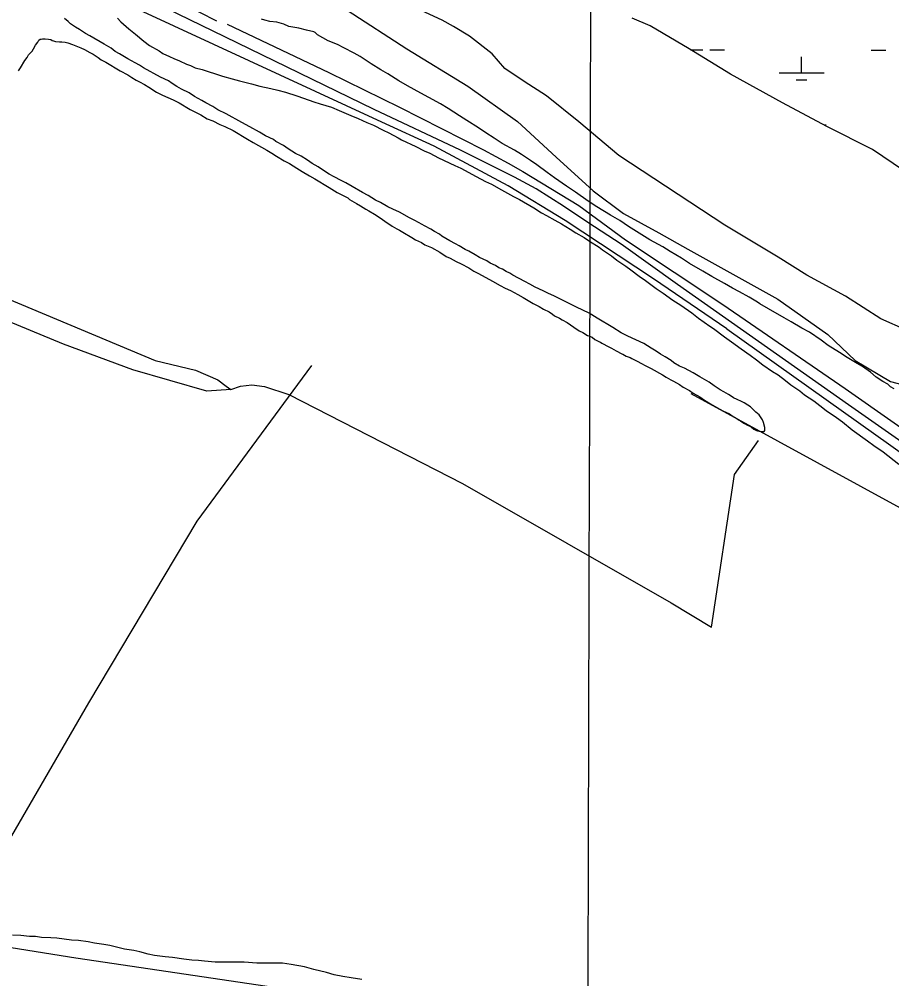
# Model space of a CAD drawing. Extents: x 3172297 to 3210190, y 958463 to 983887.
# Drawn here: x 3180528 to 3182464, y 976980 to 979111 of the extents above; entities that cross this region are included whole.
import ezdxf

# ---------------------------------------------------------------- set-up
doc = ezdxf.new("R2010")
doc.units = 0
for name, color, linetype in [('V-GRID-MAJR', 7, 'Continuous'), ('V-ROAD-CNTR', 7, 'Continuous'), ('V-SITE-VEGE', 7, 'Continuous'), ('V-TOPO-SHOR', 7, 'Continuous'), ('V-WETL-SWMP', 7, 'Continuous')]:
    doc.layers.add(name, color=color, linetype=linetype)

msp = doc.modelspace()

# ---------------------------------------------------------------- linework, layer by layer
at = {"layer": 'V-GRID-MAJR'}
msp.add_spline([(3181754.27, 963906.585), (3181771.021, 969968.005), (3181787.7770000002, 976031.373), (3181804.534, 982094.792), (3181804.539, 982096.687)], degree=3, dxfattribs=at)
at = {"layer": 'V-ROAD-CNTR'}
msp.add_lwpolyline([(3182725.6115119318, 978004.8759622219), (3182368.4722262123, 978255.064461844), (3181988.5499860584, 978521.686928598), (3181863.4402362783, 978611.7607484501), (3181789.7433836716, 978659.429653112), (3181736.015491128, 978695.944580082), (3181675.045613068, 978734.421503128), (3181627.172708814, 978760.4374510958), (3181507.3149485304, 978820.144331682), (3181315.899331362, 978910.04515188), (3180984.363994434, 979071.9348281), (3180777.5514080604, 979172.977626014)], dxfattribs=at)
at = {"layer": 'V-SITE-VEGE'}
for p, q in [((3181073.431, 979108.5029999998), (3181065.639, 979110.8949999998)), ((3181084.345, 979106.088), (3181073.431, 979108.5029999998)), ((3181099.949, 979104.4230000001), (3181084.345, 979106.0880000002)), ((3181104.623, 979102.832), (3181099.949, 979104.4230000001)), ((3181115.532, 979099.637), (3181104.623, 979102.832)), ((3181126.432, 979094.8799999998), (3181115.532, 979099.637)), ((3181148.267, 979090.831), (3181126.432, 979094.88)), ((3181165.413, 979086.8150000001), (3181148.267, 979090.831)), ((3181181.785, 979082.8030000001), (3181165.413, 979086.8150000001)), ((3181184.896, 979081.2189999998), (3181181.785, 979082.8029999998)), ((3181186.446, 979079.649), (3181184.896, 979081.2189999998)), ((3181190.329, 979076.501), (3181186.446, 979079.649)), ((3181213.66, 979063.072), (3181190.329, 979076.501)), ((3181234.687, 979054.346), (3181213.66, 979063.072)), ((3181248.691, 979047.2270000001), (3181234.687, 979054.346)), ((3181271.254, 979035.367), (3181248.691, 979047.2270000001)), ((3181284.48, 979028.252), (3181271.254, 979035.367)), ((3181296.139, 979020.3669999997), (3181284.48, 979028.252)), ((3181309.355, 979011.692), (3181296.139, 979020.3669999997)), ((3181330.345, 978998.282), (3181309.355, 979011.692)), ((3181345.904, 978989.59), (3181330.345, 978998.282)), ((3181370.7830000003, 978973.81), (3181345.904, 978989.59)), ((3181389.446, 978962.7569999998), (3181370.7830000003, 978973.81)), ((3181419.011, 978946.946), (3181389.446, 978962.7569999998)), ((3181436.9, 978936.68), (3181419.011, 978946.9460000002)), ((3181462.576, 978923.237), (3181436.9, 978936.68)), ((3181479.683, 978912.974), (3181462.576, 978923.237)), ((3181505.338, 978896.41), (3181479.683, 978912.974)), ((3181521.665, 978886.1519999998), (3181505.338, 978896.41)), ((3181547.3200000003, 978869.585), (3181521.665, 978886.1520000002)), ((3181563.643, 978858.549), (3181547.3200000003, 978869.585)), ((3181582.302, 978846.713), (3181563.643, 978858.549)), ((3181599.401, 978834.8899999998), (3181582.302, 978846.713)), ((3181627.407, 978819.87), (3181599.401, 978834.8899999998)), ((3181642.958, 978810.398), (3181627.407, 978819.87)), ((3181662.389, 978796.996), (3181642.958, 978810.398)), ((3181676.379, 978787.536), (3181662.389, 978796.996)), ((3181699.687, 978770.204), (3181676.379, 978787.536)), ((3181716.006, 978758.385), (3181699.687, 978770.204)), ((3181742.429, 978740.2540000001), (3181716.006, 978758.385)), ((3181762.6410000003, 978726.8499999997), (3181742.429, 978740.2540000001)), ((3181790.617, 978707.144), (3181762.6410000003, 978726.85)), ((3181810.052, 978694.524), (3181790.617, 978707.144)), ((3181840.375, 978675.588), (3181810.052, 978694.524)), ((3181860.597, 978663.743), (3181840.375, 978675.5879999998)), ((3181880.026, 978650.3409999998), (3181860.597, 978663.743)), ((3181927.458, 978621.14), (3181880.026, 978650.341)), ((3181956.24, 978605.334), (3181927.458, 978621.14)), ((3181972.5670000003, 978595.078), (3181956.24, 978605.334)), ((3181997.452, 978580.0779999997), (3181972.5670000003, 978595.0779999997)), ((3182015.3310000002, 978568.2490000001), (3181997.452, 978580.0779999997)), ((3182044.8880000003, 978551.6579999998), (3182015.3310000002, 978568.2490000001)), ((3182065.11, 978539.812), (3182044.8880000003, 978551.6579999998)), ((3182093.112, 978524.014), (3182065.11, 978539.812)), ((3182111.002, 978513.745), (3182093.112, 978524.014)), ((3182126.5640000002, 978505.836), (3182111.002, 978513.745)), ((3182147.5640000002, 978493.9839999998), (3182126.5640000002, 978505.8359999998)), ((3182166.23, 978482.931), (3182147.5640000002, 978493.9839999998)), ((3182171.669, 978478.993), (3182166.23, 978482.931)), ((3182190.335, 978467.938), (3182171.669, 978478.993)), ((3182225.335, 978448.189), (3182190.335, 978467.938)), ((3182240.8880000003, 978438.7170000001), (3182225.335, 978448.189)), ((3182264.223, 978425.29), (3182240.8880000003, 978438.7170000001)), ((3182281.336, 978415.8080000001), (3182264.223, 978425.29)), ((3182307.765, 978398.4550000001), (3182281.336, 978415.8080000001)), ((3182323.301, 978386.642), (3182307.765, 978398.4550000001)), ((3182348.18, 978370.862), (3182323.301, 978386.642)), ((3182365.285, 978359.8199999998), (3182348.18, 978370.862)), ((3182387.058, 978346.403), (3182365.285, 978359.8199999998)), ((3182399.505, 978340.077), (3182387.058, 978346.403)), ((3182416.6, 978327.469), (3182399.505, 978340.077)), ((3182429.799, 978316.453), (3182416.6, 978327.469)), ((3182444.5670000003, 978306.2050000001), (3182429.799, 978316.453)), ((3182455.4590000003, 978300.667), (3182444.5670000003, 978306.2050000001)), ((3182461.662, 978294.382), (3182455.4590000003, 978300.667)), ((3182469.4450000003, 978290.4230000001), (3182461.662, 978294.382))]:
    msp.add_line(p, q, dxfattribs=at)
for points in [[(3180642.1040000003, 979100.295), (3180636.6750000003, 979105.795), (3180628.909, 979112.091)], [(3180746.026, 979112.8790000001), (3180753.7800000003, 979105.019), (3180771.63, 979089.287), (3180786.39, 979077.478), (3180805.023, 979061.741), (3180817.452, 979052.289), (3180838.454, 979040.4400000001), (3180847.005, 979034.9180000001), (3180861.791, 979027.7930000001), (3180871.134, 979023.828), (3180883.59, 979018.28), (3180899.157, 979011.1510000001), (3180908.504, 979007.969), (3180918.623, 979003.215), (3180934.215, 978999.207), (3180945.116, 978995.2320000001), (3180966.153, 978988.846), (3180979.393, 978984.0750000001), (3181000.437, 978978.471), (3181016.8000000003, 978973.679), (3181043.303, 978967.256), (3181062.0100000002, 978962.4500000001), (3181086.174, 978956.826), (3181101.77, 978953.598), (3181118.913, 978948.8), (3181143.844, 978940.827), (3181158.6410000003, 978935.263), (3181182.0100000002, 978927.304), (3181196.039, 978923.3080000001), (3181220.969, 978915.334), (3181238.097, 978908.194), (3181263.789, 978897.096), (3181280.142, 978890.7390000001), (3181299.596, 978881.243), (3181314.397, 978875.68), (3181335.401, 978864.611), (3181348.631, 978858.2760000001), (3181368.858, 978847.213), (3181376.64, 978843.258), (3181408.5500000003, 978828.214), (3181426.443, 978818.7270000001), (3181438.899, 978813.177), (3181458.349, 978802.9), (3181494.934, 978786.262), (3181508.165, 978779.9280000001), (3181542.397, 978761.746), (3181562.6210000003, 978750.6830000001), (3181575.853, 978744.348), (3181598.412, 978731.708), (3181604.6380000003, 978728.544), (3181624.864, 978717.478), (3181638.088, 978710.366), (3181669.975, 978692.196), (3181687.082, 978681.155), (3181697.969, 978674.837), (3181716.6410000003, 978664.562), (3181731.421, 978656.657), (3181750.863, 978644.817), (3181763.3000000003, 978636.9280000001), (3181781.966, 978625.873), (3181793.625, 978617.991), (3181814.615, 978604.578), (3181822.387, 978599.063), (3181842.599, 978585.657), (3181854.2460000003, 978576.209), (3181874.458, 978562.8030000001), (3181885.33, 978554.144), (3181903.9790000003, 978540.748), (3181917.965, 978530.506), (3181941.271, 978513.176), (3181956.822, 978502.924), (3181978.576, 978487.164), (3181996.4590000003, 978476.115), (3182020.545, 978458.779), (3182035.303, 978446.9720000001), (3182060.1720000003, 978429.632), (3182068.725, 978424.108), (3182092.807, 978405.9940000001)], [(3182070.224, 978296.84), (3182059.347, 978304.718), (3182038.345, 978316.568), (3182023.572, 978326.036), (3182004.123, 978336.313), (3181993.219, 978340.29), (3181980.779, 978348.179), (3181974.562, 978352.904), (3181961.348, 978361.581), (3181951.235, 978367.113), (3181941.136, 978374.2050000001), (3181930.245, 978380.523), (3181913.916, 978390.779), (3181878.894, 978407.407), (3181864.107, 978414.532), (3181845.448, 978426.365), (3181810.449, 978446.897), (3181792.566, 978457.9450000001), (3181764.5500000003, 978471.407), (3181754.437, 978476.937), (3181724.861, 978491.185), (3181715.525, 978495.932), (3181700.734, 978502.274), (3181690.6210000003, 978507.806), (3181672.715, 978515.7320000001), (3181661.052, 978522.836), (3181650.156, 978528.372), (3181623.707, 978542.6020000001), (3181616.711, 978547.332), (3181608.924, 978550.507), (3181600.374, 978556.028), (3181592.5870000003, 978559.203), (3181584.811, 978563.938), (3181573.1350000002, 978569.4820000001), (3181565.359, 978574.2170000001), (3181549.798, 978582.128), (3181539.685, 978587.66), (3181525.683, 978595.559), (3181517.903, 978599.513), (3181504.683, 978607.409), (3181496.124, 978612.15), (3181483.6750000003, 978618.478), (3181465.791, 978629.527), (3181460.352, 978633.465), (3181449.465, 978639.783), (3181441.6890000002, 978644.52), (3181427.686, 978652.419), (3181422.237, 978654.797), (3181405.904, 978664.275), (3181394.23, 978669.817), (3181371.671, 978682.46), (3181356.881, 978688.802), (3181345.985, 978694.34), (3181329.6550000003, 978703.816), (3181318.759, 978709.354), (3181302.433, 978719.61), (3181289.983, 978725.939), (3181266.648, 978739.365), (3181252.648, 978747.2660000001), (3181242.535, 978752.7980000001), (3181226.972, 978760.71), (3181216.085, 978767.028), (3181201.313, 978776.493), (3181191.2060000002, 978782.805), (3181177.984, 978790.7000000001), (3181167.881, 978797.795), (3181153.8850000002, 978806.474), (3181141.435, 978812.802), (3181125.109, 978823.061), (3181114.2260000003, 978830.159), (3181097.893, 978839.635), (3181092.453, 978843.576), (3181074.554, 978852.282), (3181061.3340000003, 978860.175), (3181039.551, 978872.033), (3181022.436, 978881.515), (3180987.43, 978900.483), (3180968.754, 978909.978), (3180957.8710000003, 978917.072), (3180942.308, 978924.986), (3180933.758, 978930.505), (3180917.419, 978939.203), (3180904.9790000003, 978947.0920000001), (3180888.643, 978955.7880000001), (3180877.747, 978961.3250000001), (3180867.644, 978968.42), (3180859.094, 978973.943), (3180841.971, 978981.861), (3180803.855, 979003.193), (3180795.303, 979008.714), (3180785.19, 979014.248), (3180768.853, 979022.944), (3180750.968, 979033.993), (3180740.855, 979039.524), (3180732.315, 979046.606), (3180716.758, 979055.2980000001), (3180684.873, 979074.246), (3180675.534, 979078.993), (3180662.318, 979087.669), (3180652.987, 979093.196), (3180642.1040000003, 979100.295)], [(3180526.648, 978996.438), (3180531.373, 979002.652), (3180540.849, 979018.987), (3180545.582, 979025.981), (3180548.74, 979031.424), (3180556.6040000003, 979039.963), (3180559.762, 979045.4060000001), (3180564.499, 979053.182), (3180569.23, 979060.176), (3180571.598, 979064.0650000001), (3180574.735, 979066.388), (3180577.078, 979066.371), (3180580.2060000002, 979067.1290000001), (3180585.6720000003, 979067.094), (3180593.472, 979066.263), (3180598.1520000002, 979065.452), (3180601.2630000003, 979063.8690000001), (3180604.382, 979063.068), (3180609.056, 979061.475), (3180617.637, 979060.637), (3180623.103, 979060.6020000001), (3180630.126, 979059.775), (3180636.36, 979058.171), (3180646.487, 979054.983), (3180665.1750000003, 979047.051), (3180672.9590000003, 979043.876), (3180684.625, 979036.772), (3180692.409, 979033.5970000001), (3180703.288, 979025.719), (3180710.284, 979020.988), (3180720.397, 979015.456), (3180752.2830000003, 978996.508), (3180769.394, 978987.0260000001), (3180777.946, 978981.5040000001), (3180788.055, 978975.1900000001), (3180795.061, 978972.022), (3180805.948, 978965.704), (3180816.061, 978960.172), (3180833.164, 978949.13), (3180846.39, 978942.015), (3180869.7460000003, 978931.709), (3180882.9760000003, 978925.377), (3180907.861, 978910.377), (3180922.647, 978903.2540000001), (3180931.204, 978898.513), (3180945.198, 978889.832), (3180957.66, 978885.064), (3180973.223, 978877.155), (3180984.12, 978872.399), (3181002.802, 978863.687), (3181034.685, 978844.7390000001), (3181047.127, 978836.848), (3181077.464, 978820.253), (3181088.347, 978813.155), (3181099.236, 978806.837), (3181116.345, 978796.572), (3181128.015, 978790.25), (3181144.341, 978779.993), (3181156.007, 978772.889), (3181172.34, 978763.4130000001), (3181184.003, 978756.3080000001), (3181215.8880000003, 978737.36), (3181233.771, 978726.313), (3181242.328, 978721.572), (3181257.115, 978714.4450000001), (3181260.9930000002, 978710.515), (3181276.5500000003, 978701.8250000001), (3181285.103, 978696.304), (3181297.548, 978689.1950000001), (3181303.7660000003, 978685.251), (3181316.2120000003, 978678.14), (3181322.431, 978674.196), (3181334.091, 978666.311), (3181339.528, 978662.373), (3181355.853, 978651.334), (3181365.966, 978645.802), (3181372.19, 978642.638)], [(3181372.19, 978642.638), (3181379.186, 978637.907), (3181399.406, 978626.062), (3181407.182, 978621.327), (3181420.412, 978614.99), (3181428.188, 978610.257), (3181442.981, 978603.9130000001), (3181461.648, 978593.642), (3181475.64, 978584.1780000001), (3181484.203, 978580.219), (3181497.429, 978573.105), (3181509.103, 978567.563), (3181525.441, 978558.867), (3181537.105, 978551.762), (3181547.218, 978546.231), (3181578.339, 978529.63), (3181595.446, 978519.365), (3181606.3370000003, 978513.829), (3181618.0130000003, 978508.287), (3181634.352, 978499.59), (3181646.022, 978493.267), (3181668.576, 978479.8470000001), (3181681.8000000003, 978472.7320000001), (3181691.133, 978467.204), (3181704.363, 978460.87), (3181711.359, 978456.1410000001), (3181716.0160000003, 978452.207), (3181726.916, 978447.449), (3181733.137, 978443.505), (3181744.022, 978437.187), (3181751.018, 978432.456), (3181758.791, 978426.941), (3181770.45, 978419.056), (3181779.011, 978415.095), (3181789.117, 978408.7810000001), (3181792.236, 978407.98), (3181796.906, 978405.609), (3181799.2430000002, 978404.81), (3181805.4560000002, 978400.085), (3181810.126, 978397.714), (3181815.569, 978394.554), (3181817.906, 978393.757), (3181821.015, 978391.3960000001), (3181836.576, 978383.484), (3181842.019, 978380.326), (3181852.915, 978374.7880000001), (3181865.358, 978367.68), (3181867.6950000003, 978366.883), (3181870.808, 978365.3), (3181874.693, 978362.9330000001), (3181884.044, 978359.748), (3181887.151, 978357.387), (3181894.938, 978354.212), (3181899.607, 978351.839), (3181908.94, 978346.311), (3181916.72, 978342.356), (3181929.946, 978335.242), (3181955.616, 978321.018), (3181963.392, 978316.283), (3181974.279, 978309.965), (3181979.731, 978307.587), (3181992.951, 978299.692), (3182001.501, 978294.171), (3182015.503, 978286.272), (3182023.273, 978280.755), (3182038.056, 978272.849), (3182048.935, 978264.971), (3182062.1550000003, 978257.076), (3182070.707, 978251.552), (3182089.375, 978241.2810000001), (3182104.167, 978234.937), (3182110.381, 978230.212), (3182120.494, 978224.6780000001), (3182124.377, 978221.5310000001), (3182129.042, 978218.377), (3182137.599, 978213.635), (3182142.262, 978210.4820000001), (3182152.379, 978205.73), (3182157.815, 978201.01), (3182164.039, 978197.845), (3182166.375, 978197.049), (3182173.392, 978195.441), (3182181.199, 978195.39), (3182182.776, 978197.723), (3182182.823, 978204.747), (3182179.771, 978215.7000000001), (3182177.465, 978221.1780000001), (3182169.73, 978232.16), (3182162.7460000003, 978238.453), (3182158.093, 978243.1680000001), (3182150.3310000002, 978250.246), (3182144.894, 978254.186), (3182136.335, 978258.927), (3182130.892, 978262.085), (3182120.773, 978266.838), (3182112.988, 978270.011), (3182105.218, 978275.528), (3182102.109, 978277.889), (3182091.216, 978283.427), (3182083.44, 978288.164), (3182070.224, 978296.84)], [(3182092.807, 978405.9940000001), (3182108.349, 978394.959), (3182130.105, 978379.202), (3182150.311, 978365.013), (3182164.2970000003, 978354.7710000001), (3182178.276, 978343.7490000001), (3182199.256, 978328.7760000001), (3182211.702, 978321.667), (3182228.014, 978309.068), (3182240.437, 978298.836), (3182259.869, 978285.434), (3182270.7430000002, 978276.775), (3182290.951, 978263.3690000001), (3182304.157, 978253.131), (3182318.919, 978242.105), (3182341.455, 978226.341), (3182354.664, 978216.8840000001), (3182376.41, 978199.564), (3182410.6010000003, 978175.135), (3182424.5810000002, 978164.113), (3182444.793, 978150.707), (3182479.744, 978123.149)], [(3181288.578, 976978.659), (3181264.401, 976982.7220000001), (3181246.461, 976985.182), (3181226.968, 976989.214), (3181209.828, 976994.795), (3181181.765, 977001.226), (3181161.504, 977006.8250000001), (3181131.8710000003, 977012.486), (3181112.37, 977014.957), (3181055.378, 977015.332), (3181027.282, 977017.081), (3180963.265, 977017.505), (3180939.072, 977019.225), (3180925.8140000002, 977020.872), (3180910.982, 977021.753), (3180893.826, 977024.208), (3180868.083, 977027.501), (3180851.699, 977029.1730000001), (3180828.296, 977032.449), (3180814.259, 977034.8840000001), (3180795.559, 977040.473), (3180782.302, 977042.904), (3180762.025, 977046.1630000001), (3180750.335, 977049.362), (3180729.288, 977054.185), (3180716.031, 977056.6140000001), (3180694.971, 977059.876), (3180680.934, 977062.311), (3180659.877, 977065.576), (3180644.269, 977066.459), (3180611.503, 977070.577), (3180598.238, 977071.447), (3180577.9450000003, 977072.363), (3180564.684, 977074.012), (3180551.411, 977074.1), (3180531.91, 977076.569), (3180513.179, 977077.475)]]:
    msp.add_lwpolyline(points, dxfattribs=at)
at = {"layer": 'V-TOPO-SHOR'}
msp.add_line((3180890.48563462, 979145.6810652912), (3180966.2750113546, 979107.1049071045), dxfattribs=at)
for points in [[(3182097.9461284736, 978423.5757951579), (3181935.7381803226, 978534.679344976), (3181739.6496365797, 978663.721905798), (3181613.068063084, 978740.8124140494), (3181449.0172088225, 978828.7087116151), (3181333.091319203, 978882.5610635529), (3180960.3429595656, 979054.8930046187), (3180705.3060024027, 979173.3681788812), (3180535.889779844, 979257.7066953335)], [(3181256.0351765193, 979130.939396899), (3181387.951214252, 979044.9080797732), (3181523.4471074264, 978962.438958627), (3181633.9546503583, 978883.6026713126), (3181719.4650133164, 978804.8281921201), (3181801.413180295, 978729.6335683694), (3181869.139052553, 978679.4714435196), (3181947.5956614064, 978636.4248808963), (3182011.7858268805, 978600.5556886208), (3182211.489544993, 978489.3594266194), (3182321.997087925, 978410.5231393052), (3182382.563249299, 978353.2366224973), (3182461.01102842, 978306.6190341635), (3182543.091641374, 978284.9897960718)], [(3182497.003836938, 978420.8035595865), (3182439.9292336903, 978445.9420152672), (3182361.4902843, 978496.1306293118), (3182275.9004537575, 978542.765877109), (3182211.719118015, 978582.2060950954), (3182094.0518641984, 978653.9179904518), (3181858.7438457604, 978808.0548582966), (3181769.6536273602, 978883.26714151), (3181698.374388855, 978940.580147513), (3181648.459496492, 978972.8429951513), (3181605.677825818, 979001.517157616), (3181577.1890877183, 979033.7270268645), (3181527.291854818, 979073.1319259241), (3181491.634576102, 979094.6463775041), (3181466.6727150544, 979108.9922884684), (3181420.302359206, 979130.5332292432)], [(3179982.0099462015, 979109.0922236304), (3179941.9957956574, 978812.7942166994), (3179952.5940862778, 978766.3443932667), (3179959.6919890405, 978748.4716052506), (3179988.1718974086, 978712.6907102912), (3180030.9623978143, 978687.5875735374), (3180830.0509919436, 978353.5043225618), (3180919.2736563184, 978331.8574250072), (3180969.2150378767, 978310.3076545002), (3180987.0348475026, 978295.9794029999), (3180997.7302651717, 978288.8108623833), (3181019.1740788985, 978295.899935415), (3181044.180088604, 978299.409153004), (3181072.7394645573, 978295.7674894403), (3181126.260701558, 978277.7799149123), (3181511.445843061, 978080.4198898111), (3181975.025785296, 977815.0161221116), (3182064.1689820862, 977761.2299931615), (3182115.0021665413, 978100.3538194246), (3182168.752976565, 978175.2129133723)], [(3180989.46901901, 979099.9054624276), (3181215.0715032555, 978992.2162105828), (3181372.0090027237, 978915.94340604), (3181558.361108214, 978820.8498712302), (3181612.7464050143, 978791.2542557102), (3181645.732036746, 978772.4246957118), (3181769.639755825, 978697.1263226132), (3181873.0118696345, 978620.9859640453), (3182089.598492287, 978477.6085294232), (3182360.537300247, 978291.2441328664), (3182469.2659526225, 978215.0905297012), (3182778.516026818, 977997.3847385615), (3183086.8821743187, 977783.2521805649), (3183151.9628887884, 977746.4880244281), (3183328.5344073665, 977667.4883870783), (3183533.621153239, 977566.9919576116), (3183779.7371684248, 977451.2171269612), (3183830.586758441, 977435.914444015), (3183864.500465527, 977431.3667794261), (3183878.7867758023, 977432.2242169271), (3183894.878465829, 977441.1120474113), (3183899.357699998, 977447.3503052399)], [(3180997.7302651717, 978288.8108623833), (3180944.156049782, 978285.3722826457), (3180780.0036536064, 978332.2017845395), (3180626.5908237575, 978389.7178743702), (3180052.2384466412, 978626.827158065), (3179984.459595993, 978655.5631286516), (3179966.6397863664, 978669.891380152), (3179966.6662755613, 978680.604457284), (3179963.1570579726, 978705.6104669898), (3179959.6919890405, 978748.4716052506)], [(3182097.9461284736, 978423.5757951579), (3182682.5700961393, 978007.888736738), (3183031.9257791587, 977762.408161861), (3183067.569813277, 977735.537171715)], [(3181176.4139966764, 978341.9347614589), (3180922.014687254, 977996.1721784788), (3180681.7582049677, 977593.2378652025), (3180380.5029044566, 977072.609808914)], [(3186937.169093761, 977884.8808015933), (3186536.9316627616, 977771.5969087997), (3186311.820182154, 977716.8022833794), (3185988.4481012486, 977639.0388084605), (3185757.993326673, 977589.6139662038), (3185561.4809558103, 977547.247292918), (3185359.585557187, 977494.1807870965), (3185150.5569368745, 977444.7029664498), (3185014.7961517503, 977420.0413162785), (3184898.715741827, 977411.4007182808), (3184845.145941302, 977409.7476514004), (3184334.431871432, 977387.7986359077), (3183970.1166110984, 977360.1310628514), (3183875.466770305, 977353.2229993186), (3183841.5552706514, 977358.663420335), (3183725.6117215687, 977405.3737208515), (3183540.1214684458, 977487.9664582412), (3183179.81430554, 977637.0558281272), (3183062.1161476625, 977696.2691334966), (3183005.081278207, 977737.4772048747), (3182491.551124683, 978020.8597173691), (3182019.025958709, 978279.1435079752)], [(3180255.5611530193, 977090.7739783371), (3180653.5759994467, 977027.2965133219), (3181397.86555329, 976916.5392300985)]]:
    msp.add_lwpolyline(points, dxfattribs=at)
at = {"layer": 'V-WETL-SWMP'}
for p, q in [((3181928.170192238, 979096.0024488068), (3181888.483227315, 979113.4038652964)), ((3182014.454454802, 979044.780281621), (3181928.170192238, 979096.0024488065)), ((3182106.168606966, 978988.8458895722), (3182014.454454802, 979044.780281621)), ((3182017.3939549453, 979042.9875468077), (3182044.8065620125, 979042.9197631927)), ((3182060.805049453, 979042.8802034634), (3182092.8020243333, 979042.8010840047)), ((3182418.679214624, 979041.9952819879), (3182450.676189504, 979041.9161625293)), ((3182263.9534025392, 978991.6642873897), (3182264.0587068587, 979027.6438693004)), ((3182222.025804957, 978924.9643807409), (3182106.168606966, 978988.8458895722)), ((3182213.958129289, 978991.7879115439), (3182313.9486757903, 978991.5406632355)), ((3182251.909399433, 978976.2717091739), (3182275.9071305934, 978976.21236958)), ((3182320.011567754, 978872.890462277), (3182222.025804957, 978924.9643807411)), ((3182313.833830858, 978876.1735817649), (3182318.202589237, 978876.1627790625)), ((3182421.126108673, 978821.5770984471), (3182320.011567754, 978872.890462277)), ((3182571.8386450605, 978719.2677370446), (3182421.126108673, 978821.5770984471))]:
    msp.add_line(p, q, dxfattribs=at)

doc.saveas('drawing.dxf')
